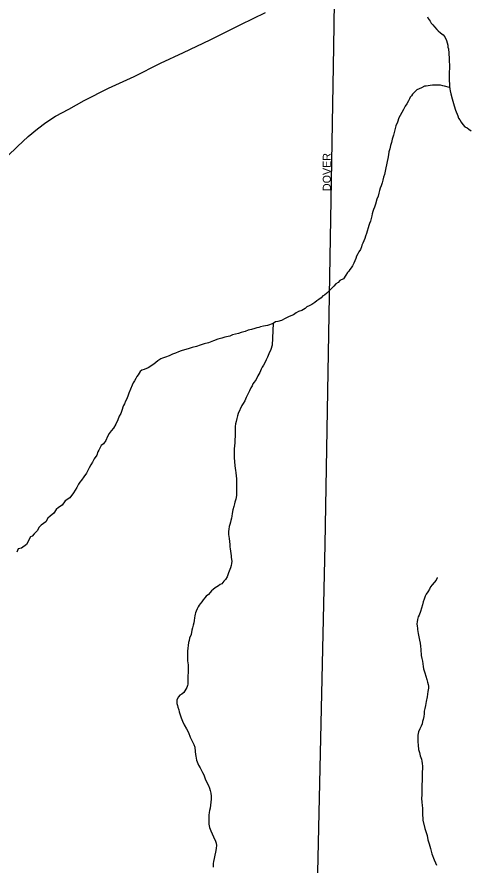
# Model space of a CAD drawing. Extents: x 2010165 to 2382125, y 1060529 to 1407316.
# Drawn here: x 2124997 to 2127835, y 1251560 to 1256857 of the extents above; entities that cross this region are included whole.
import ezdxf

# ---------------------------------------------------------------- set-up
doc = ezdxf.new("R2010")
doc.units = 0
for name, color, linetype in [('GM_X_City_Street', 7, 'Continuous'), ('GM_X_City_Street_Text', 7, 'Continuous'), ('GM_X_Minor_River', 7, 'Continuous'), ('GM_X_US_Route', 7, 'Continuous')]:
    doc.layers.add(name, color=color, linetype=linetype)

msp = doc.modelspace()

# ---------------------------------------------------------------- linework, layer by layer
at = {"layer": 'GM_X_City_Street'}
for points in [[(2126976.4, 1256671), (2126983.6, 1257091.1), (2127034.8, 1259699.2)], [(2126875.2, 1251420.1), (2126923.3, 1253562.3), (2126976.4, 1256671)]]:
    msp.add_lwpolyline(points, dxfattribs=at)
at = {"layer": 'GM_X_Minor_River'}
for points in [[(2127561.5, 1256857.6), (2127567.6, 1256847.6), (2127579.7, 1256831.5), (2127585.8, 1256819.5), (2127595.8, 1256807.5), (2127605.9, 1256795.5), (2127620, 1256779.5), (2127630.1, 1256771.5), (2127644.2, 1256757.5), (2127660.3, 1256745.5), (2127670.3, 1256733.5), (2127680.5, 1256711.4), (2127684.5, 1256695.4), (2127688.6, 1256681.4), (2127690.6, 1256669.3), (2127692.7, 1256659.3), (2127692.7, 1256649.3), (2127694.8, 1256639.2), (2127694.8, 1256623.2), (2127696.9, 1256605.1), (2127696.9, 1256589.1), (2127699.1, 1256547), (2127699.1, 1256532.9), (2127697.2, 1256516.8), (2127697.3, 1256496.8), (2127697.3, 1256476.7), (2127697.4, 1256458.7), (2127699.5, 1256440.6), (2127699.5, 1256424.5), (2127701.6, 1256408.5), (2127703.6, 1256396.5), (2127707.7, 1256376.4), (2127715.9, 1256346.3), (2127719.9, 1256332.3), (2127730.1, 1256302.2), (2127738.2, 1256276.2), (2127742.2, 1256264.1), (2127748.3, 1256250.1), (2127752.3, 1256240.1), (2127756.4, 1256226.1), (2127764.5, 1256214), (2127772.6, 1256200), (2127782.6, 1256186), (2127796.7, 1256172), (2127810.8, 1256164), (2127820.9, 1256156), (2127834.9, 1256146)], [(2127700.6, 1256416.4), (2127669.4, 1256424.4), (2127657.4, 1256426.4), (2127643.3, 1256430.4), (2127621.2, 1256432.3), (2127607.2, 1256432.3), (2127593.1, 1256432.2), (2127579.1, 1256430.2), (2127567.1, 1256428.1), (2127555, 1256426.1), (2127543, 1256424.1), (2127525, 1256414), (2127496.9, 1256401.8), (2127484.9, 1256391.8), (2127468.9, 1256375.6), (2127462.9, 1256365.6), (2127455, 1256355.5), (2127449, 1256345.5), (2127443, 1256333.4), (2127433, 1256315.3), (2127423, 1256299.2), (2127413.1, 1256279.1), (2127401.1, 1256261.1), (2127391.1, 1256242.9), (2127383.2, 1256226.9), (2127375.2, 1256200.8), (2127365.3, 1256176.6), (2127355.4, 1256144.5), (2127349.4, 1256118.4), (2127341.5, 1256094.3), (2127337.5, 1256074.2), (2127331.6, 1256054.1), (2127327.7, 1256034), (2127321.7, 1256014), (2127317.8, 1255995.9), (2127313.8, 1255973.8), (2127309.9, 1255953.7), (2127305.9, 1255933.6), (2127302, 1255915.6), (2127298.1, 1255893.5), (2127294.1, 1255873.4), (2127288.2, 1255857.3), (2127284.2, 1255837.2), (2127278.2, 1255821.2), (2127272.3, 1255803.1), (2127266.3, 1255787), (2127262.4, 1255773), (2127258.4, 1255756.9), (2127254.5, 1255738.8), (2127246.5, 1255718.7), (2127236.6, 1255688.6), (2127230.6, 1255668.5), (2127224.6, 1255654.4), (2127220.7, 1255642.4), (2127216.7, 1255628.3), (2127214.8, 1255614.3), (2127210.8, 1255598.2), (2127206.8, 1255582.1), (2127200.9, 1255568.1), (2127196.9, 1255554), (2127181, 1255505.8), (2127175.1, 1255487.7), (2127171.1, 1255473.6), (2127165.1, 1255459.6), (2127159.2, 1255443.5), (2127153.2, 1255431.5), (2127149.2, 1255421.4), (2127143.3, 1255405.3), (2127133.3, 1255391.3), (2127127.3, 1255377.2), (2127119.3, 1255363.1), (2127115.4, 1255349.1), (2127109.4, 1255335), (2127101.4, 1255318.9), (2127093.5, 1255302.8), (2127085.5, 1255290.8), (2127077.5, 1255280.7), (2127071.5, 1255270.6), (2127063.5, 1255260.6), (2127051.5, 1255244.5), (2127037.5, 1255222.4), (2127015.5, 1255212.3), (2127003.5, 1255198.2), (2126989.5, 1255190.1), (2126977.5, 1255176), (2126965.5, 1255164), (2126953.5, 1255153.9), (2126933.5, 1255131.7), (2126919.5, 1255119.7), (2126909.5, 1255115.6), (2126897.5, 1255103.5), (2126883.5, 1255093.5), (2126871.5, 1255083.4), (2126857.5, 1255073.3), (2126839.5, 1255061.2), (2126823.4, 1255053.1), (2126809.4, 1255047.1), (2126797.4, 1255037), (2126777.4, 1255024.9), (2126757.3, 1255016.8)], [(2126757.3, 1255016.8), (2126741.3, 1255008.7), (2126725.3, 1254996.6), (2126697.2, 1254986.5), (2126673.2, 1254974.4), (2126649.2, 1254962.3), (2126627.1, 1254956.2), (2126613.1, 1254954.1), (2126597.1, 1254942), (2126563, 1254929.9), (2126536.9, 1254925.8), (2126518.9, 1254921.7), (2126508.9, 1254917.7), (2126496.8, 1254915.6), (2126482.8, 1254911.6), (2126462.7, 1254905.5), (2126442.7, 1254901.4), (2126422.7, 1254893.3), (2126398.6, 1254887.2), (2126380.6, 1254881.1), (2126362.5, 1254875.1), (2126344.5, 1254871), (2126326.4, 1254862.9), (2126296.4, 1254856.8), (2126276.3, 1254850.7), (2126252.3, 1254844.6), (2126226.2, 1254834.5), (2126194.2, 1254822.3), (2126166.1, 1254816.2), (2126142, 1254808.1), (2126118, 1254800), (2126091.9, 1254791.9), (2126067.9, 1254783.8), (2126043.8, 1254777.7), (2126023.8, 1254771.6), (2126005.7, 1254765.6), (2125987.7, 1254757.5), (2125969.7, 1254751.4), (2125947.6, 1254741.3), (2125925.6, 1254733.2), (2125907.5, 1254727.1), (2125895.5, 1254721.1), (2125877.5, 1254709), (2125851.5, 1254688.8), (2125817.4, 1254666.6), (2125791.4, 1254654.5), (2125777.4, 1254650.4), (2125767.4, 1254642.4), (2125755.4, 1254622.3), (2125745.4, 1254612.2), (2125739.4, 1254600.1), (2125731.5, 1254584.1), (2125723.5, 1254572), (2125717.5, 1254557.9), (2125695.6, 1254507.7), (2125691.6, 1254495.6), (2125683.7, 1254471.5), (2125675.7, 1254457.5), (2125669.8, 1254441.4), (2125663.8, 1254431.3), (2125657.8, 1254419.3), (2125653.8, 1254405.2), (2125645.9, 1254381.1), (2125635.9, 1254363), (2125628, 1254340.9), (2125616, 1254314.8), (2125600.1, 1254288.6), (2125586.1, 1254272.6), (2125574.1, 1254256.5), (2125562.1, 1254236.3), (2125552.2, 1254212.2), (2125538.2, 1254192.1), (2125524.2, 1254180), (2125508.2, 1254151.9), (2125502.2, 1254141.8), (2125496.3, 1254119.8), (2125480.3, 1254097.6), (2125468.4, 1254077.5), (2125458.4, 1254059.4), (2125448.4, 1254041.3), (2125432.5, 1254007.2), (2125414.5, 1253985), (2125400.5, 1253964.9), (2125390.5, 1253950.8), (2125382.6, 1253938.8), (2125370.6, 1253918.7), (2125350.7, 1253884.5), (2125326.7, 1253854.3), (2125298.7, 1253834.1), (2125278.7, 1253808), (2125256.6, 1253793.9), (2125242.6, 1253781.8), (2125226.7, 1253757.7), (2125204.7, 1253739.5), (2125190.7, 1253727.4), (2125176.7, 1253703.3), (2125148.7, 1253683.2), (2125136.7, 1253671.1), (2125122.7, 1253647), (2125104.7, 1253628.8), (2125092.7, 1253614.8)], [(2126597.1, 1254942), (2126591.5, 1254807.6), (2126583.6, 1254779.4), (2126571.6, 1254753.3), (2126561.7, 1254733.2), (2126553.7, 1254715.1), (2126545.8, 1254697), (2126537.8, 1254683), (2126529.8, 1254670.9), (2126523.8, 1254656.8), (2126513.9, 1254636.7), (2126501.9, 1254616.6), (2126492, 1254592.5), (2126480, 1254576.4), (2126472, 1254566.4), (2126466, 1254554.3), (2126458, 1254540.2), (2126450.1, 1254522.1), (2126440.1, 1254502), (2126430.1, 1254479.9), (2126420.2, 1254459.8), (2126410.2, 1254443.8), (2126402.2, 1254429.7), (2126380.3, 1254381.4), (2126374.4, 1254365.4), (2126370.4, 1254349.3), (2126366.5, 1254331.2), (2126362.5, 1254315.2), (2126360.5, 1254299.1), (2126360.6, 1254287.1), (2126360.6, 1254275), (2126360.7, 1254259), (2126360.7, 1254240.9), (2126358.8, 1254214.8), (2126358.9, 1254196.8), (2126357, 1254178.7), (2126355, 1254160.6), (2126355.1, 1254142.6), (2126355.1, 1254124.5), (2126355.2, 1254104.4), (2126357.3, 1254080.3), (2126359.4, 1254054.3), (2126361.5, 1254038.2), (2126363.5, 1254024.2), (2126365.6, 1254012.1), (2126367.7, 1253990.1), (2126369.7, 1253974), (2126369.8, 1253960), (2126369.8, 1253939.9), (2126369.9, 1253919.8), (2126370, 1253903.8), (2126370, 1253889.7), (2126368.1, 1253867.6), (2126364.2, 1253845.6), (2126358.2, 1253827.5), (2126356.2, 1253815.4), (2126352.3, 1253799.4), (2126346.3, 1253779.3), (2126342.4, 1253755.2), (2126340.4, 1253739.1), (2126338.5, 1253727.1), (2126334.5, 1253713), (2126330.6, 1253701), (2126326.6, 1253686.9), (2126322.6, 1253674.9), (2126320.7, 1253658.8), (2126318.7, 1253642.7), (2126318.8, 1253624.7), (2126322.9, 1253600.6), (2126325, 1253580.5), (2126327, 1253562.5), (2126327.1, 1253548.4), (2126329.1, 1253534.4), (2126335.3, 1253492.3), (2126335.3, 1253482.2), (2126337.4, 1253468.2), (2126339.4, 1253458.2), (2126337.5, 1253444.1), (2126335.5, 1253430.1), (2126331.6, 1253416), (2126327.6, 1253406), (2126323.6, 1253395.9), (2126319.6, 1253385.9), (2126315.7, 1253373.8), (2126309.7, 1253359.7), (2126299.7, 1253343.6), (2126289.7, 1253333.6), (2126277.7, 1253317.5), (2126267.7, 1253311.4), (2126255.7, 1253303.4), (2126245.7, 1253297.3), (2126235.7, 1253291.3), (2126223.7, 1253281.2)], [(2125092.7, 1253614.8), (2125082.7, 1253610.7), (2125056.8, 1253562.5), (2125024.8, 1253540.3), (2125004.7, 1253534.2), (2124996.8, 1253514.1)], [(2127622.1, 1253355.9), (2127622.1, 1253353.9), (2127616.1, 1253339.8), (2127604.1, 1253325.7), (2127592.1, 1253309.6), (2127582.1, 1253297.6), (2127574.2, 1253283.5), (2127564.2, 1253267.4), (2127554.2, 1253251.3), (2127548.2, 1253239.2), (2127542.3, 1253221.2), (2127536.3, 1253205.1), (2127530.4, 1253185), (2127524.4, 1253164.9), (2127518.5, 1253142.8), (2127510.5, 1253120.7), (2127504.5, 1253110.7), (2127500.6, 1253094.6), (2127498.6, 1253078.6), (2127496.7, 1253066.5), (2127498.7, 1253052.5), (2127500.8, 1253040.4), (2127500.8, 1253030.4), (2127502.9, 1253018.3), (2127504.9, 1253006.3), (2127509, 1252986.3), (2127513.1, 1252964.2), (2127517.2, 1252946.2), (2127519.2, 1252928.1), (2127521.3, 1252906), (2127523.4, 1252869.9), (2127527.5, 1252849.9), (2127531.6, 1252833.8), (2127533.7, 1252817.8), (2127535.7, 1252799.7), (2127537.8, 1252785.7), (2127541.8, 1252773.6), (2127545.9, 1252761.6), (2127558.1, 1252719.5), (2127562.2, 1252701.5), (2127566.2, 1252687.4), (2127568.3, 1252677.4), (2127568.3, 1252665.4), (2127564.4, 1252643.3), (2127560.5, 1252611.1), (2127554.6, 1252581), (2127550.6, 1252556.9), (2127546.7, 1252538.9), (2127542.7, 1252520.8), (2127540.8, 1252504.7), (2127538.8, 1252488.7), (2127534.9, 1252468.6), (2127530.9, 1252456.5), (2127529, 1252442.5), (2127523, 1252428.4), (2127515, 1252410.3), (2127507.1, 1252392.2), (2127501.1, 1252372.1), (2127501.2, 1252350.1), (2127501.3, 1252330), (2127503.4, 1252309.9), (2127505.5, 1252281.8), (2127511.5, 1252263.8), (2127515.6, 1252251.8), (2127517.6, 1252241.8), (2127521.7, 1252231.7), (2127525.7, 1252221.7), (2127527.8, 1252209.7), (2127529.9, 1252193.6), (2127531.9, 1252177.6), (2127532, 1252159.5), (2127530, 1252143.4), (2127530.1, 1252125.4), (2127528.2, 1252103.3), (2127528.2, 1252085.2), (2127526.3, 1252063.2), (2127526.4, 1252041.1), (2127526.5, 1252017), (2127526.5, 1251998.9), (2127524.6, 1251974.9), (2127526.7, 1251952.8), (2127528.8, 1251932.7), (2127530.8, 1251914.7), (2127530.9, 1251896.6), (2127531, 1251870.5), (2127533.1, 1251854.5), (2127533.1, 1251840.4), (2127545.3, 1251788.3), (2127551.4, 1251770.2), (2127559.5, 1251744.2), (2127565.6, 1251718.1), (2127573.8, 1251692.1), (2127581.9, 1251664), (2127590, 1251629.9), (2127604.2, 1251591.8), (2127612.3, 1251573.8), (2127618.4, 1251559.8)], [(2126223.7, 1253281.2), (2126213.7, 1253273.1), (2126203.7, 1253263.1), (2126193.7, 1253251), (2126179.7, 1253238.9), (2126171.7, 1253228.9), (2126161.7, 1253216.8), (2126151.7, 1253204.7), (2126141.7, 1253192.6), (2126135.7, 1253182.6), (2126129.7, 1253172.5), (2126123.8, 1253160.5), (2126117.8, 1253146.4), (2126113.8, 1253136.3), (2126109.8, 1253126.3), (2126107.9, 1253116.3), (2126105.9, 1253104.2), (2126104, 1253088.2), (2126102, 1253072.1), (2126098, 1253058), (2126094.1, 1253042), (2126090.1, 1253027.9), (2126086.2, 1252999.8), (2126076.3, 1252977.7), (2126072.3, 1252963.6), (2126068.3, 1252949.6), (2126062.5, 1252895.4), (2126062.6, 1252875.3), (2126062.6, 1252861.3), (2126062.7, 1252847.2), (2126062.7, 1252835.2), (2126064.8, 1252823.1), (2126066.8, 1252811.1), (2126066.9, 1252797.1), (2126066.9, 1252781), (2126065.1, 1252722.8), (2126065.2, 1252690.7), (2126063.3, 1252680.6), (2126059.3, 1252668.6), (2126045.3, 1252648.5), (2126039.3, 1252638.4), (2126027.3, 1252628.3), (2126015.3, 1252620.3), (2126007.3, 1252610.2), (2125995.3, 1252592.1), (2125995.4, 1252582.1), (2125995.4, 1252568.1), (2125999.5, 1252556), (2126001.5, 1252546), (2126007.6, 1252530), (2126011.7, 1252517.9), (2126015.7, 1252503.9), (2126023.8, 1252479.8), (2126031.9, 1252457.8), (2126042, 1252435.7), (2126056.2, 1252411.7), (2126068.3, 1252387.7), (2126080.4, 1252359.6), (2126092.6, 1252333.6), (2126102.7, 1252313.5), (2126108.8, 1252295.5), (2126110.9, 1252269.4), (2126112.9, 1252251.3), (2126115, 1252239.3), (2126117, 1252227.3), (2126119.1, 1252215.2), (2126131.2, 1252183.2), (2126141.3, 1252167.1), (2126147.4, 1252155.1), (2126157.5, 1252139.1), (2126165.6, 1252123.1), (2126173.7, 1252099), (2126183.8, 1252075), (2126193.9, 1252056.9), (2126200, 1252040.9), (2126204, 1252024.8), (2126208.1, 1252008.8), (2126210.2, 1251990.8), (2126210.2, 1251970.7), (2126208.3, 1251952.6), (2126206.4, 1251934.6), (2126204.4, 1251914.5), (2126200.5, 1251900.4), (2126198.5, 1251888.4), (2126196.5, 1251872.3), (2126196.6, 1251854.2), (2126196.7, 1251836.2), (2126196.7, 1251816.1), (2126200.8, 1251794.1), (2126208.9, 1251774), (2126217, 1251756), (2126225.1, 1251735.9), (2126237.3, 1251709.9), (2126241.3, 1251695.8), (2126243.4, 1251681.8), (2126241.4, 1251665.8), (2126239.5, 1251651.7), (2126237.5, 1251639.6), (2126233.6, 1251621.6), (2126229.6, 1251601.5), (2126225.7, 1251581.4)], [(2126225.7, 1251581.4), (2126223.7, 1251569.4), (2126223.8, 1251547.3)]]:
    msp.add_lwpolyline(points, dxfattribs=at)
at = {"layer": 'GM_X_US_Route'}
msp.add_lwpolyline([(2124872, 1255925), (2125000.2, 1256047.3), (2125066.4, 1256111.4), (2125124.5, 1256159.5), (2125176.6, 1256197.6), (2125238.7, 1256237.6), (2125320.8, 1256281.7), (2125416.9, 1256335.8), (2125569.2, 1256412), (2125729.5, 1256486.1), (2125893.7, 1256568.2), (2126038, 1256636.3), (2126204.3, 1256714.5), (2126396.6, 1256810.6), (2126550.9, 1256885.7)], dxfattribs=at)

# ---------------------------------------------------------------- texts
at = {"layer": 'GM_X_City_Street_Text'}
msp.add_text('DOVER', height=50, rotation=90, dxfattribs=at).set_placement((2126958.1, 1255769.9))

doc.saveas('drawing.dxf')
